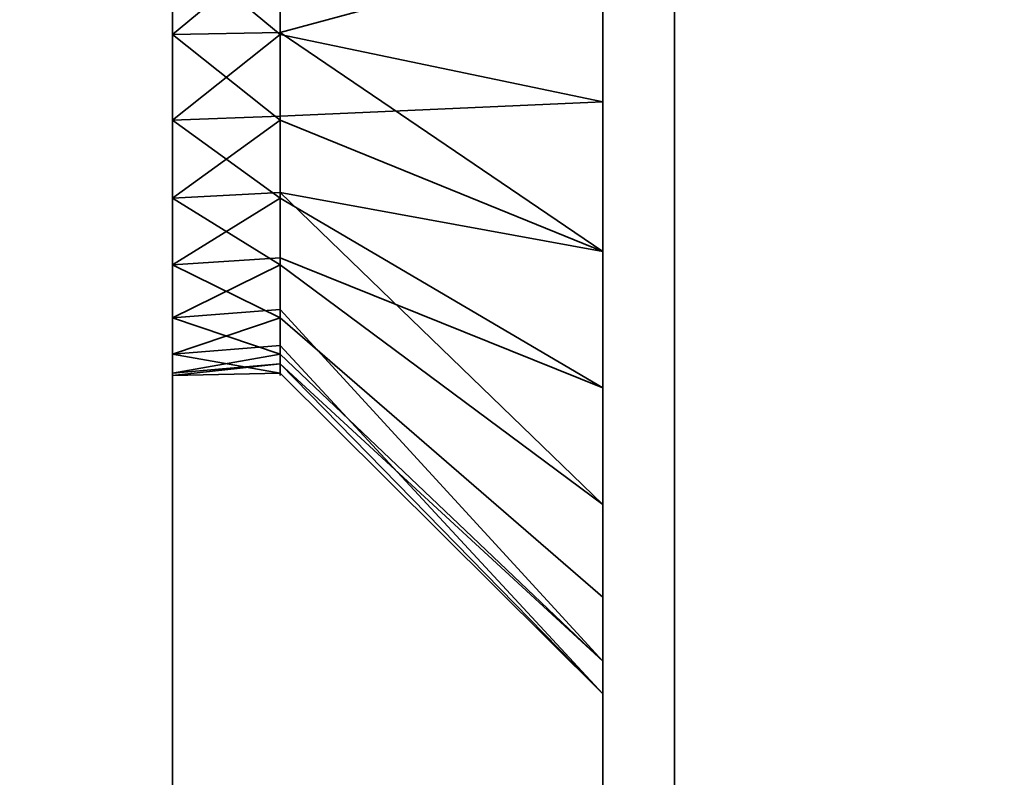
# Model space of a CAD drawing. Header units: millimetres. Extents: x -590 to 3690, y -120 to 127.
# Tile 691 of 903: x 3504.43 to 3511.3, y -42.3 to -37.02. Entities that reach past the tile are written whole.
import ezdxf

# ---------------------------------------------------------------- set-up
doc = ezdxf.new("R2010")
doc.units = ezdxf.units.MM
doc.layers.add('151', color=7, linetype='Continuous', true_color=0xffffff)

# ---------------------------------------------------------------- blocks, each defined once
blk = doc.blocks.new('UG_SURFACE_151')
at = {"layer": '151', "color": 252, "linetype": 'Continuous', "lineweight": 35}
for points in [[(3508.5001, -29.5, 1700), (3508.5001, -49.5, 1700), (3505.5001, -49.5, 1700), (3505.5001, -31.5, 1700)], [(3505.5001, -31.5, 1860), (3505.5001, -49.5, 1860), (3508.5001, -49.5, 1860), (3508.5001, -29.5, 1860)], [(3508.5001, -49.5, 1763), (3508.5001, -29.5, 1763), (3508.5001, -36.5, 1808.75), (3508.5001, -38.6354, 1809.2039)], [(3508.5001, -29.5, 1763), (3508.5001, -49.5, 1763), (3508.5001, -37.5915, 1751.1352), (3508.5001, -36.5, 1751.25)], [(3508.5001, -49.5, 1700), (3508.5001, -29.5, 1700), (3508.5001, -29.5, 1707.8321), (3508.5001, -30.4015, 1708.487)], [(3508.5001, -29.5859, 1852.2474), (3508.5001, -29.5, 1852.2856), (3508.5001, -29.5, 1860), (3508.5001, -49.5, 1860)], [(3508.5001, -49.5, 1860), (3508.5001, -31.0466, 1850.625), (3508.5001, -29.5859, 1852.2474)], [(3508.5001, -30.4015, 1844.4871), (3508.5001, -37.5915, 1819.1353), (3508.5001, -36.5, 1819.25)], [(3508.5001, -30.4015, 1844.4871), (3508.5001, -49.5, 1823), (3508.5001, -39.5859, 1818.2473), (3508.5001, -37.5915, 1819.1353)], [(3508.5001, -49.5, 1823), (3508.5001, -30.4015, 1844.4871), (3508.5001, -31.493, 1846.3776)], [(3508.5001, -49.5, 1700), (3508.5001, -30.4015, 1708.487), (3508.5001, -31.493, 1710.3777)], [(3508.5001, -31.7212, 1848.5488), (3508.5001, -31.0466, 1850.625), (3508.5001, -49.5, 1860)], [(3505.5001, -31.5, 1700), (3505.5001, -49.5, 1700), (3505.5001, -37.1237, 1743.0656), (3505.5001, -35.8763, 1743.0656)], [(3505.5001, -36.5, 1749), (3505.5001, -37.7202, 1748.7407), (3505.5001, -49.5, 1763), (3505.5001, -31.5, 1763)], [(3505.5001, -31.5, 1763), (3505.5001, -49.5, 1763), (3505.5001, -37.1237, 1811.0656), (3505.5001, -35.8763, 1811.0656)], [(3505.5001, -36.5, 1817), (3505.5001, -37.7202, 1816.7406), (3505.5001, -49.5, 1860), (3505.5001, -31.5, 1860)], [(3508.5001, -31.493, 1846.3776), (3508.5001, -31.7212, 1848.5488), (3508.5001, -49.5, 1860), (3508.5001, -49.5, 1823)], [(3508.5001, -31.493, 1710.3777), (3508.5001, -36.5, 1740.75), (3508.5001, -38.6354, 1741.2039), (3508.5001, -49.5, 1700)], [(3505.5001, -35.8763, 1743.0656), (3505.5001, -37.1237, 1743.0656), (3506.2499, -36.5, 1743)], [(3505.5001, -35.8763, 1811.0656), (3505.5001, -37.1237, 1811.0656), (3506.2499, -36.5, 1811)], [(3505.5001, -36.5, 1749), (3506.2499, -36.5, 1749), (3506.2499, -37.1237, 1748.9344)], [(3506.2499, -37.1237, 1748.9344), (3505.5001, -37.7202, 1748.7407), (3505.5001, -36.5, 1749)], [(3505.5001, -37.1237, 1743.0656), (3506.2499, -37.1101, 1743.1297), (3506.2499, -36.5, 1743)], [(3505.5001, -36.5, 1817), (3506.2499, -36.5, 1817), (3506.2499, -37.1237, 1816.9345)], [(3506.2499, -37.1237, 1816.9345), (3505.5001, -37.7202, 1816.7406), (3505.5001, -36.5, 1817)], [(3505.5001, -37.1237, 1811.0656), (3506.2499, -37.1101, 1811.1297), (3506.2499, -36.5, 1811)], [(3508.5001, -36.5, 1751.25), (3508.5001, -37.5915, 1751.1352), (3506.2499, -37.1237, 1748.9344), (3506.2499, -36.5, 1749)], [(3508.5001, -38.6354, 1741.2039), (3508.5001, -36.5, 1740.75), (3506.2499, -36.5, 1743), (3506.2499, -37.1101, 1743.1297)], [(3508.5001, -36.5, 1819.25), (3508.5001, -37.5915, 1819.1353), (3506.2499, -37.1237, 1816.9345), (3506.2499, -36.5, 1817)], [(3508.5001, -38.6354, 1809.2039), (3508.5001, -36.5, 1808.75), (3506.2499, -36.5, 1811), (3506.2499, -37.1101, 1811.1297)], [(3506.2499, -37.7202, 1743.2593), (3506.2499, -37.1101, 1743.1297), (3505.5001, -37.1237, 1743.0656)], [(3506.2499, -37.7202, 1811.2594), (3506.2499, -37.1101, 1811.1297), (3505.5001, -37.1237, 1811.0656)], [(3506.2499, -37.7202, 1743.2593), (3505.5001, -37.1237, 1743.0656), (3505.5001, -38.2634, 1743.573)], [(3506.2499, -37.1237, 1748.9344), (3506.2499, -37.6935, 1748.6807), (3505.5001, -37.7202, 1748.7407)], [(3505.5001, -49.5, 1700), (3505.5001, -38.2634, 1743.573), (3505.5001, -37.1237, 1743.0656)], [(3505.5001, -49.5, 1763), (3505.5001, -38.2634, 1811.5729), (3505.5001, -37.1237, 1811.0656)], [(3505.5001, -37.1237, 1811.0656), (3505.5001, -38.2634, 1811.5729), (3506.2499, -37.7202, 1811.2594)], [(3506.2499, -37.1237, 1816.9345), (3506.2499, -37.6935, 1816.6808), (3505.5001, -37.7202, 1816.7406)], [(3506.2499, -37.1101, 1743.1297), (3506.2499, -37.7202, 1743.2593), (3508.5001, -38.6354, 1741.2039)], [(3506.2499, -37.1101, 1811.1297), (3506.2499, -37.7202, 1811.2594), (3508.5001, -38.6354, 1809.2039)], [(3506.2499, -37.6935, 1748.6807), (3506.2499, -37.1237, 1748.9344), (3508.5001, -37.5915, 1751.1352)], [(3506.2499, -37.6935, 1816.6808), (3506.2499, -37.1237, 1816.9345), (3508.5001, -37.5915, 1819.1353)], [(3508.5001, -37.5915, 1751.1352), (3508.5001, -39.5859, 1750.2474), (3506.2499, -38.2634, 1748.427), (3506.2499, -37.6935, 1748.6807)], [(3508.5001, -37.5915, 1819.1353), (3508.5001, -39.5859, 1818.2473), (3506.2499, -38.2634, 1816.427), (3506.2499, -37.6935, 1816.6808)], [(3508.5001, -49.5, 1763), (3508.5001, -39.5859, 1750.2474), (3508.5001, -37.5915, 1751.1352)], [(3505.5001, -37.7202, 1748.7407), (3506.2499, -37.6935, 1748.6807), (3506.2499, -38.2634, 1748.427)], [(3505.5001, -37.7202, 1816.7406), (3506.2499, -37.6935, 1816.6808), (3506.2499, -38.2634, 1816.427)], [(3506.2499, -38.2634, 1748.427), (3505.5001, -38.7294, 1748.0074), (3505.5001, -37.7202, 1748.7407)], [(3505.5001, -38.2634, 1743.573), (3506.2499, -38.2248, 1743.626), (3506.2499, -37.7202, 1743.2593)], [(3505.5001, -49.5, 1763), (3505.5001, -37.7202, 1748.7407), (3505.5001, -38.7294, 1748.0074)], [(3505.5001, -49.5, 1823), (3505.5001, -49.5, 1860), (3505.5001, -37.7202, 1816.7406), (3505.5001, -38.7294, 1816.0074)], [(3505.5001, -38.7294, 1816.0074), (3505.5001, -37.7202, 1816.7406), (3506.2499, -38.2634, 1816.427)], [(3505.5001, -38.2634, 1811.5729), (3506.2499, -38.2248, 1811.626), (3506.2499, -37.7202, 1811.2594)], [(3508.5001, -38.6354, 1741.2039), (3506.2499, -37.7202, 1743.2593), (3506.2499, -38.2248, 1743.626)], [(3508.5001, -38.6354, 1809.2039), (3506.2499, -37.7202, 1811.2594), (3506.2499, -38.2248, 1811.626)], [(3506.2499, -38.7294, 1743.9926), (3506.2499, -38.2248, 1743.626), (3505.5001, -38.2634, 1743.573)], [(3506.2499, -38.7294, 1811.9926), (3506.2499, -38.2248, 1811.626), (3505.5001, -38.2634, 1811.5729)], [(3506.2499, -38.2248, 1743.626), (3506.2499, -38.7294, 1743.9926), (3508.5001, -40.4015, 1742.4871), (3508.5001, -38.6354, 1741.2039)], [(3506.2499, -38.2248, 1811.626), (3506.2499, -38.7294, 1811.9926), (3508.5001, -40.4015, 1810.487), (3508.5001, -38.6354, 1809.2039)], [(3505.5001, -38.2634, 1743.573), (3505.5001, -39.0981, 1744.5), (3506.2499, -38.7294, 1743.9926)], [(3506.2499, -38.2634, 1748.427), (3506.2499, -38.6807, 1747.9635), (3505.5001, -38.7294, 1748.0074)], [(3505.5001, -49.5, 1700), (3505.5001, -49.5, 1737), (3505.5001, -39.0981, 1744.5), (3505.5001, -38.2634, 1743.573)], [(3505.5001, -49.5, 1763), (3505.5001, -39.0981, 1812.5), (3505.5001, -38.2634, 1811.5729)], [(3506.2499, -38.7294, 1811.9926), (3505.5001, -38.2634, 1811.5729), (3505.5001, -39.0981, 1812.5)], [(3506.2499, -38.2634, 1816.427), (3506.2499, -38.6807, 1815.9635), (3505.5001, -38.7294, 1816.0074)], [(3506.2499, -38.6807, 1747.9635), (3506.2499, -38.2634, 1748.427), (3508.5001, -39.5859, 1750.2474)], [(3506.2499, -38.6807, 1815.9635), (3506.2499, -38.2634, 1816.427), (3508.5001, -39.5859, 1818.2473)], [(3508.5001, -38.6354, 1809.2039), (3508.5001, -40.4015, 1810.487), (3508.5001, -49.5, 1763)], [(3508.5001, -38.6354, 1741.2039), (3508.5001, -40.4015, 1742.4871), (3508.5001, -49.5, 1737), (3508.5001, -49.5, 1700)], [(3505.5001, -38.7294, 1748.0074), (3506.2499, -38.6807, 1747.9635), (3506.2499, -39.0981, 1747.4999)], [(3505.5001, -38.7294, 1816.0074), (3506.2499, -38.6807, 1815.9635), (3506.2499, -39.0981, 1815.5)], [(3508.5001, -39.5859, 1750.2474), (3508.5001, -41.0466, 1748.625), (3506.2499, -39.0981, 1747.4999), (3506.2499, -38.6807, 1747.9635)], [(3508.5001, -39.5859, 1818.2473), (3508.5001, -41.0466, 1816.625), (3506.2499, -39.0981, 1815.5), (3506.2499, -38.6807, 1815.9635)], [(3506.2499, -39.0981, 1747.4999), (3505.5001, -39.3532, 1746.927), (3505.5001, -38.7294, 1748.0074)], [(3505.5001, -39.0981, 1744.5), (3506.2499, -39.0413, 1744.5328), (3506.2499, -38.7294, 1743.9926)], [(3505.5001, -49.5, 1763), (3505.5001, -38.7294, 1748.0074), (3505.5001, -39.3532, 1746.927)], [(3505.5001, -49.5, 1823), (3505.5001, -38.7294, 1816.0074), (3505.5001, -39.3532, 1814.9271)], [(3506.2499, -39.0981, 1815.5), (3505.5001, -39.3532, 1814.9271), (3505.5001, -38.7294, 1816.0074)], [(3505.5001, -39.0981, 1812.5), (3506.2499, -39.0413, 1812.5328), (3506.2499, -38.7294, 1811.9926)], [(3508.5001, -41.493, 1744.3776), (3508.5001, -40.4015, 1742.4871), (3506.2499, -38.7294, 1743.9926), (3506.2499, -39.0413, 1744.5328)], [(3508.5001, -41.493, 1812.3777), (3508.5001, -40.4015, 1810.487), (3506.2499, -38.7294, 1811.9926), (3506.2499, -39.0413, 1812.5328)], [(3506.2499, -39.3532, 1745.073), (3506.2499, -39.0413, 1744.5328), (3505.5001, -39.0981, 1744.5)], [(3506.2499, -39.3532, 1813.0729), (3506.2499, -39.0413, 1812.5328), (3505.5001, -39.0981, 1812.5)], [(3506.2499, -39.0413, 1744.5328), (3506.2499, -39.3532, 1745.073), (3508.5001, -41.493, 1744.3776)], [(3506.2499, -39.0413, 1812.5328), (3506.2499, -39.3532, 1813.0729), (3508.5001, -41.493, 1812.3777)], [(3505.5001, -39.0981, 1744.5), (3505.5001, -39.4836, 1745.6864), (3506.2499, -39.3532, 1745.073)], [(3506.2499, -39.0981, 1747.4999), (3506.2499, -39.2908, 1746.9068), (3505.5001, -39.3532, 1746.927)], [(3505.5001, -39.4836, 1745.6864), (3505.5001, -39.0981, 1744.5), (3505.5001, -49.5, 1737)], [(3505.5001, -39.4836, 1813.6864), (3505.5001, -39.0981, 1812.5), (3505.5001, -49.5, 1763), (3505.5001, -49.5, 1823)], [(3506.2499, -39.3532, 1813.0729), (3505.5001, -39.0981, 1812.5), (3505.5001, -39.4836, 1813.6864)], [(3506.2499, -39.0981, 1815.5), (3506.2499, -39.2908, 1814.9068), (3505.5001, -39.3532, 1814.9271)], [(3506.2499, -39.2908, 1746.9068), (3506.2499, -39.0981, 1747.4999), (3508.5001, -41.0466, 1748.625), (3508.5001, -41.7212, 1746.5488)], [(3506.2499, -39.2908, 1814.9068), (3506.2499, -39.0981, 1815.5), (3508.5001, -41.0466, 1816.625), (3508.5001, -41.7212, 1814.5487)], [(3505.5001, -39.3532, 1746.927), (3506.2499, -39.2908, 1746.9068), (3506.2499, -39.4836, 1746.3136)], [(3505.5001, -39.3532, 1814.9271), (3506.2499, -39.2908, 1814.9068), (3506.2499, -39.4836, 1814.3135)], [(3508.5001, -41.7212, 1746.5488), (3506.2499, -39.4836, 1746.3136), (3506.2499, -39.2908, 1746.9068)], [(3508.5001, -41.7212, 1814.5487), (3506.2499, -39.4836, 1814.3135), (3506.2499, -39.2908, 1814.9068)], [(3506.2499, -39.4836, 1746.3136), (3505.5001, -39.5, 1746.0001), (3505.5001, -39.3532, 1746.927)], [(3505.5001, -39.4836, 1745.6864), (3506.2499, -39.4184, 1745.6933), (3506.2499, -39.3532, 1745.073)], [(3505.5001, -39.3532, 1814.9271), (3505.5001, -39.5, 1814), (3505.5001, -49.5, 1823)], [(3505.5001, -39.3532, 1746.927), (3505.5001, -39.5, 1746.0001), (3505.5001, -49.5, 1737), (3505.5001, -49.5, 1763)], [(3506.2499, -39.4836, 1814.3135), (3505.5001, -39.5, 1814), (3505.5001, -39.3532, 1814.9271)], [(3505.5001, -39.4836, 1813.6864), (3506.2499, -39.4184, 1813.6933), (3506.2499, -39.3532, 1813.0729)], [(3508.5001, -41.493, 1744.3776), (3506.2499, -39.3532, 1745.073), (3506.2499, -39.4184, 1745.6933)], [(3508.5001, -41.493, 1812.3777), (3506.2499, -39.3532, 1813.0729), (3506.2499, -39.4184, 1813.6933)], [(3506.2499, -39.4184, 1745.6933), (3505.5001, -39.4836, 1745.6864), (3505.5001, -39.5, 1746.0001)], [(3505.5001, -39.5, 1746.0001), (3506.2499, -39.4836, 1746.3136), (3506.2499, -39.4184, 1745.6933)], [(3506.2499, -39.4184, 1813.6933), (3505.5001, -39.4836, 1813.6864), (3505.5001, -39.5, 1814)], [(3505.5001, -39.5, 1814), (3506.2499, -39.4836, 1814.3135), (3506.2499, -39.4184, 1813.6933)], [(3506.2499, -39.4184, 1745.6933), (3506.2499, -39.4836, 1746.3136), (3508.5001, -41.7212, 1746.5488), (3508.5001, -41.493, 1744.3776)], [(3506.2499, -39.4184, 1813.6933), (3506.2499, -39.4836, 1814.3135), (3508.5001, -41.7212, 1814.5487), (3508.5001, -41.493, 1812.3777)], [(3505.5001, -49.5, 1737), (3505.5001, -39.5, 1746.0001), (3505.5001, -39.4836, 1745.6864)], [(3505.5001, -49.5, 1823), (3505.5001, -39.5, 1814), (3505.5001, -39.4836, 1813.6864)], [(3508.5001, -49.5, 1823), (3508.5001, -41.0466, 1816.625), (3508.5001, -39.5859, 1818.2473)], [(3508.5001, -49.5, 1763), (3508.5001, -41.0466, 1748.625), (3508.5001, -39.5859, 1750.2474)], [(3508.5001, -49.5, 1763), (3508.5001, -40.4015, 1810.487), (3508.5001, -41.493, 1812.3777)], [(3508.5001, -49.5, 1737), (3508.5001, -40.4015, 1742.4871), (3508.5001, -41.493, 1744.3776)], [(3508.5001, -41.7212, 1814.5487), (3508.5001, -41.0466, 1816.625), (3508.5001, -49.5, 1823)], [(3508.5001, -41.7212, 1746.5488), (3508.5001, -41.0466, 1748.625), (3508.5001, -49.5, 1763), (3508.5001, -49.5, 1737)], [(3508.5001, -41.493, 1812.3777), (3508.5001, -41.7212, 1814.5487), (3508.5001, -49.5, 1823), (3508.5001, -49.5, 1763)], [(3508.5001, -41.493, 1744.3776), (3508.5001, -41.7212, 1746.5488), (3508.5001, -49.5, 1737)]]:
    blk.add_3dface(points, dxfattribs=at)
blk = doc.blocks.new('UG_SURFACE_153')
at = {"layer": '151', "color": 252, "linetype": 'Continuous', "lineweight": 35}
for points in [[(3508.5001, -29.5, 265), (3508.5001, -49.5, 265), (3505.5001, -49.5, 265), (3505.5001, -31.5, 265)], [(3505.5001, -31.5, 425), (3505.5001, -49.5, 425), (3508.5001, -49.5, 425), (3508.5001, -29.5, 425)], [(3508.5001, -36.5, 373.75), (3508.5001, -38.6354, 374.2039), (3508.5001, -49.5, 328), (3508.5001, -29.5, 328)], [(3508.5001, -29.5859, 417.2473), (3508.5001, -29.5, 417.2856), (3508.5001, -29.5, 425), (3508.5001, -49.5, 425)], [(3508.5001, -29.5, 328), (3508.5001, -49.5, 328), (3508.5001, -37.5915, 316.1353), (3508.5001, -36.5, 316.25)], [(3508.5001, -49.5, 265), (3508.5001, -29.5, 265), (3508.5001, -29.5, 272.8321), (3508.5001, -30.4015, 273.4871)], [(3508.5001, -49.5, 425), (3508.5001, -31.0466, 415.625), (3508.5001, -29.5859, 417.2473)], [(3508.5001, -30.4015, 409.4871), (3508.5001, -37.5915, 384.1353), (3508.5001, -36.5, 384.25)], [(3508.5001, -49.5, 425), (3508.5001, -39.5859, 383.2473), (3508.5001, -30.4015, 409.4871), (3508.5001, -31.493, 411.3777)], [(3508.5001, -30.4015, 409.4871), (3508.5001, -39.5859, 383.2473), (3508.5001, -37.5915, 384.1353)], [(3508.5001, -49.5, 265), (3508.5001, -30.4015, 273.4871), (3508.5001, -31.493, 275.3777)], [(3508.5001, -49.5, 425), (3508.5001, -31.7212, 413.5488), (3508.5001, -31.0466, 415.625)], [(3508.5001, -38.6354, 306.2039), (3508.5001, -49.5, 265), (3508.5001, -31.7212, 277.5488), (3508.5001, -31.0466, 279.625)], [(3508.5001, -36.5, 305.75), (3508.5001, -38.6354, 306.2039), (3508.5001, -31.0466, 279.625)], [(3505.5001, -31.5, 265), (3505.5001, -49.5, 265), (3505.5001, -37.1237, 308.0656), (3505.5001, -35.8763, 308.0656)], [(3505.5001, -36.5, 314), (3505.5001, -37.7202, 313.7406), (3505.5001, -49.5, 328), (3505.5001, -31.5, 328)], [(3505.5001, -31.5, 328), (3505.5001, -49.5, 328), (3505.5001, -37.1237, 376.0656), (3505.5001, -35.8763, 376.0656)], [(3505.5001, -36.5, 382), (3505.5001, -37.7202, 381.7406), (3505.5001, -49.5, 425), (3505.5001, -31.5, 425)], [(3508.5001, -31.493, 411.3777), (3508.5001, -31.7212, 413.5488), (3508.5001, -49.5, 425)], [(3508.5001, -31.493, 275.3777), (3508.5001, -31.7212, 277.5488), (3508.5001, -49.5, 265)], [(3506.2499, -36.5, 308), (3505.5001, -35.8763, 308.0656), (3505.5001, -37.1237, 308.0656)], [(3505.5001, -35.8763, 376.0656), (3505.5001, -37.1237, 376.0656), (3506.2499, -36.5, 376)], [(3505.5001, -36.5, 314), (3506.2499, -36.5, 314), (3506.2499, -37.1237, 313.9344)], [(3506.2499, -37.1237, 313.9344), (3505.5001, -37.7202, 313.7406), (3505.5001, -36.5, 314)], [(3505.5001, -37.1237, 308.0656), (3506.2499, -37.1101, 308.1297), (3506.2499, -36.5, 308)], [(3505.5001, -36.5, 382), (3506.2499, -36.5, 382), (3506.2499, -37.1237, 381.9344)], [(3506.2499, -37.1237, 381.9344), (3505.5001, -37.7202, 381.7406), (3505.5001, -36.5, 382)], [(3505.5001, -37.1237, 376.0656), (3506.2499, -37.1101, 376.1297), (3506.2499, -36.5, 376)], [(3508.5001, -36.5, 316.25), (3508.5001, -37.5915, 316.1353), (3506.2499, -37.1237, 313.9344), (3506.2499, -36.5, 314)], [(3508.5001, -36.5, 305.75), (3506.2499, -36.5, 308), (3506.2499, -37.1101, 308.1297)], [(3506.2499, -37.1101, 308.1297), (3506.2499, -37.7202, 308.2594), (3508.5001, -38.6354, 306.2039), (3508.5001, -36.5, 305.75)], [(3508.5001, -36.5, 384.25), (3508.5001, -37.5915, 384.1353), (3506.2499, -37.1237, 381.9344), (3506.2499, -36.5, 382)], [(3508.5001, -36.5, 373.75), (3506.2499, -36.5, 376), (3506.2499, -37.1101, 376.1297)], [(3506.2499, -37.1101, 376.1297), (3506.2499, -37.7202, 376.2594), (3508.5001, -38.6354, 374.2039), (3508.5001, -36.5, 373.75)], [(3506.2499, -37.7202, 308.2594), (3506.2499, -37.1101, 308.1297), (3505.5001, -37.1237, 308.0656)], [(3506.2499, -37.7202, 376.2594), (3506.2499, -37.1101, 376.1297), (3505.5001, -37.1237, 376.0656)], [(3505.5001, -37.1237, 308.0656), (3505.5001, -38.2634, 308.5729), (3506.2499, -37.7202, 308.2594)], [(3506.2499, -37.1237, 313.9344), (3506.2499, -37.6935, 313.6807), (3505.5001, -37.7202, 313.7406)], [(3505.5001, -49.5, 265), (3505.5001, -38.2634, 308.5729), (3505.5001, -37.1237, 308.0656)], [(3505.5001, -49.5, 328), (3505.5001, -38.2634, 376.5729), (3505.5001, -37.1237, 376.0656)], [(3505.5001, -37.1237, 376.0656), (3505.5001, -38.2634, 376.5729), (3506.2499, -37.7202, 376.2594)], [(3506.2499, -37.1237, 381.9344), (3506.2499, -37.6935, 381.6808), (3505.5001, -37.7202, 381.7406)], [(3506.2499, -37.6935, 313.6807), (3506.2499, -37.1237, 313.9344), (3508.5001, -37.5915, 316.1353)], [(3506.2499, -37.6935, 381.6808), (3506.2499, -37.1237, 381.9344), (3508.5001, -37.5915, 384.1353)], [(3508.5001, -37.5915, 316.1353), (3508.5001, -39.5859, 315.2473), (3506.2499, -38.2634, 313.4271), (3506.2499, -37.6935, 313.6807)], [(3508.5001, -37.5915, 384.1353), (3508.5001, -39.5859, 383.2473), (3506.2499, -38.2634, 381.427), (3506.2499, -37.6935, 381.6808)], [(3508.5001, -49.5, 328), (3508.5001, -39.5859, 315.2473), (3508.5001, -37.5915, 316.1353)], [(3505.5001, -37.7202, 313.7406), (3506.2499, -37.6935, 313.6807), (3506.2499, -38.2634, 313.4271)], [(3505.5001, -37.7202, 381.7406), (3506.2499, -37.6935, 381.6808), (3506.2499, -38.2634, 381.427)], [(3506.2499, -38.2634, 313.4271), (3505.5001, -38.7294, 313.0074), (3505.5001, -37.7202, 313.7406)], [(3505.5001, -38.2634, 308.5729), (3506.2499, -38.2248, 308.626), (3506.2499, -37.7202, 308.2594)], [(3505.5001, -49.5, 328), (3505.5001, -37.7202, 313.7406), (3505.5001, -38.7294, 313.0074)], [(3505.5001, -49.5, 388), (3505.5001, -49.5, 425), (3505.5001, -37.7202, 381.7406), (3505.5001, -38.7294, 381.0074)], [(3505.5001, -38.7294, 381.0074), (3505.5001, -37.7202, 381.7406), (3506.2499, -38.2634, 381.427)], [(3505.5001, -38.2634, 376.5729), (3506.2499, -38.2248, 376.626), (3506.2499, -37.7202, 376.2594)], [(3508.5001, -40.4015, 307.4871), (3508.5001, -38.6354, 306.2039), (3506.2499, -37.7202, 308.2594), (3506.2499, -38.2248, 308.626)], [(3508.5001, -40.4015, 375.4871), (3508.5001, -38.6354, 374.2039), (3506.2499, -37.7202, 376.2594), (3506.2499, -38.2248, 376.626)], [(3506.2499, -38.7294, 308.9926), (3506.2499, -38.2248, 308.626), (3505.5001, -38.2634, 308.5729)], [(3506.2499, -38.7294, 376.9926), (3506.2499, -38.2248, 376.626), (3505.5001, -38.2634, 376.5729)], [(3506.2499, -38.2248, 308.626), (3506.2499, -38.7294, 308.9926), (3508.5001, -40.4015, 307.4871)], [(3506.2499, -38.2248, 376.626), (3506.2499, -38.7294, 376.9926), (3508.5001, -40.4015, 375.4871)], [(3505.5001, -38.2634, 308.5729), (3505.5001, -39.0981, 309.5), (3506.2499, -38.7294, 308.9926)], [(3506.2499, -38.2634, 313.4271), (3506.2499, -38.6807, 312.9635), (3505.5001, -38.7294, 313.0074)], [(3505.5001, -39.0981, 309.5), (3505.5001, -38.2634, 308.5729), (3505.5001, -49.5, 265), (3505.5001, -49.5, 302)], [(3505.5001, -39.0981, 377.5), (3505.5001, -38.2634, 376.5729), (3505.5001, -49.5, 328)], [(3506.2499, -38.7294, 376.9926), (3505.5001, -38.2634, 376.5729), (3505.5001, -39.0981, 377.5)], [(3506.2499, -38.2634, 381.427), (3506.2499, -38.6807, 380.9635), (3505.5001, -38.7294, 381.0074)], [(3506.2499, -38.6807, 312.9635), (3506.2499, -38.2634, 313.4271), (3508.5001, -39.5859, 315.2473)], [(3506.2499, -38.6807, 380.9635), (3506.2499, -38.2634, 381.427), (3508.5001, -39.5859, 383.2473)], [(3508.5001, -49.5, 328), (3508.5001, -38.6354, 374.2039), (3508.5001, -40.4015, 375.4871)], [(3508.5001, -49.5, 302), (3508.5001, -49.5, 265), (3508.5001, -38.6354, 306.2039), (3508.5001, -40.4015, 307.4871)], [(3505.5001, -38.7294, 313.0074), (3506.2499, -38.6807, 312.9635), (3506.2499, -39.0981, 312.5)], [(3505.5001, -38.7294, 381.0074), (3506.2499, -38.6807, 380.9635), (3506.2499, -39.0981, 380.5)], [(3508.5001, -39.5859, 315.2473), (3508.5001, -41.0466, 313.625), (3506.2499, -39.0981, 312.5), (3506.2499, -38.6807, 312.9635)], [(3508.5001, -39.5859, 383.2473), (3508.5001, -41.0466, 381.625), (3506.2499, -39.0981, 380.5), (3506.2499, -38.6807, 380.9635)], [(3505.5001, -39.3532, 311.9271), (3505.5001, -38.7294, 313.0074), (3506.2499, -39.0981, 312.5)], [(3505.5001, -39.0981, 309.5), (3506.2499, -39.0413, 309.5328), (3506.2499, -38.7294, 308.9926)], [(3505.5001, -49.5, 328), (3505.5001, -38.7294, 313.0074), (3505.5001, -39.3532, 311.9271)], [(3505.5001, -49.5, 388), (3505.5001, -38.7294, 381.0074), (3505.5001, -39.3532, 379.927)], [(3506.2499, -39.0981, 380.5), (3505.5001, -39.3532, 379.927), (3505.5001, -38.7294, 381.0074)], [(3505.5001, -39.0981, 377.5), (3506.2499, -39.0413, 377.5328), (3506.2499, -38.7294, 376.9926)], [(3508.5001, -41.493, 309.3777), (3508.5001, -40.4015, 307.4871), (3506.2499, -38.7294, 308.9926), (3506.2499, -39.0413, 309.5328)], [(3508.5001, -41.493, 377.3777), (3508.5001, -40.4015, 375.4871), (3506.2499, -38.7294, 376.9926), (3506.2499, -39.0413, 377.5328)], [(3506.2499, -39.3532, 310.073), (3506.2499, -39.0413, 309.5328), (3505.5001, -39.0981, 309.5)], [(3506.2499, -39.3532, 378.0729), (3506.2499, -39.0413, 377.5328), (3505.5001, -39.0981, 377.5)], [(3506.2499, -39.0413, 309.5328), (3506.2499, -39.3532, 310.073), (3508.5001, -41.493, 309.3777)], [(3506.2499, -39.0413, 377.5328), (3506.2499, -39.3532, 378.0729), (3508.5001, -41.493, 377.3777)], [(3506.2499, -39.3532, 310.073), (3505.5001, -39.0981, 309.5), (3505.5001, -39.4836, 310.6864)], [(3506.2499, -39.0981, 312.5), (3506.2499, -39.2908, 311.9068), (3505.5001, -39.3532, 311.9271)], [(3505.5001, -39.4836, 310.6864), (3505.5001, -39.0981, 309.5), (3505.5001, -49.5, 302)], [(3505.5001, -39.4836, 378.6864), (3505.5001, -39.0981, 377.5), (3505.5001, -49.5, 328), (3505.5001, -49.5, 388)], [(3505.5001, -39.0981, 377.5), (3505.5001, -39.4836, 378.6864), (3506.2499, -39.3532, 378.0729)], [(3506.2499, -39.0981, 380.5), (3506.2499, -39.2908, 379.9068), (3505.5001, -39.3532, 379.927)], [(3506.2499, -39.2908, 311.9068), (3506.2499, -39.0981, 312.5), (3508.5001, -41.0466, 313.625), (3508.5001, -41.7212, 311.5488)], [(3506.2499, -39.2908, 379.9068), (3506.2499, -39.0981, 380.5), (3508.5001, -41.0466, 381.625), (3508.5001, -41.7212, 379.5488)], [(3505.5001, -39.3532, 311.9271), (3506.2499, -39.2908, 311.9068), (3506.2499, -39.4836, 311.3136)], [(3505.5001, -39.3532, 379.927), (3506.2499, -39.2908, 379.9068), (3506.2499, -39.4836, 379.3136)], [(3508.5001, -41.7212, 311.5488), (3506.2499, -39.4836, 311.3136), (3506.2499, -39.2908, 311.9068)], [(3508.5001, -41.7212, 379.5488), (3506.2499, -39.4836, 379.3136), (3506.2499, -39.2908, 379.9068)], [(3506.2499, -39.4836, 311.3136), (3505.5001, -39.5, 311), (3505.5001, -39.3532, 311.9271)], [(3505.5001, -39.4836, 310.6864), (3506.2499, -39.4184, 310.6933), (3506.2499, -39.3532, 310.073)], [(3505.5001, -39.3532, 379.927), (3505.5001, -39.5, 379), (3505.5001, -49.5, 388)], [(3505.5001, -39.3532, 311.9271), (3505.5001, -39.5, 311), (3505.5001, -49.5, 302), (3505.5001, -49.5, 328)], [(3506.2499, -39.4836, 379.3136), (3505.5001, -39.5, 379), (3505.5001, -39.3532, 379.927)], [(3505.5001, -39.4836, 378.6864), (3506.2499, -39.4184, 378.6933), (3506.2499, -39.3532, 378.0729)], [(3508.5001, -41.7212, 311.5488), (3508.5001, -41.493, 309.3777), (3506.2499, -39.3532, 310.073), (3506.2499, -39.4184, 310.6933)], [(3508.5001, -41.7212, 379.5488), (3508.5001, -41.493, 377.3777), (3506.2499, -39.3532, 378.0729), (3506.2499, -39.4184, 378.6933)], [(3506.2499, -39.4184, 310.6933), (3505.5001, -39.4836, 310.6864), (3505.5001, -39.5, 311)], [(3505.5001, -39.5, 311), (3506.2499, -39.4836, 311.3136), (3506.2499, -39.4184, 310.6933)], [(3506.2499, -39.4184, 378.6933), (3505.5001, -39.4836, 378.6864), (3505.5001, -39.5, 379)], [(3505.5001, -39.5, 379), (3506.2499, -39.4836, 379.3136), (3506.2499, -39.4184, 378.6933)], [(3506.2499, -39.4184, 310.6933), (3506.2499, -39.4836, 311.3136), (3508.5001, -41.7212, 311.5488)], [(3506.2499, -39.4184, 378.6933), (3506.2499, -39.4836, 379.3136), (3508.5001, -41.7212, 379.5488)], [(3505.5001, -49.5, 302), (3505.5001, -39.5, 311), (3505.5001, -39.4836, 310.6864)], [(3505.5001, -49.5, 388), (3505.5001, -39.5, 379), (3505.5001, -39.4836, 378.6864)], [(3508.5001, -41.0466, 381.625), (3508.5001, -39.5859, 383.2473), (3508.5001, -49.5, 425), (3508.5001, -49.5, 388)], [(3508.5001, -41.0466, 313.625), (3508.5001, -39.5859, 315.2473), (3508.5001, -49.5, 328)], [(3508.5001, -49.5, 328), (3508.5001, -40.4015, 375.4871), (3508.5001, -41.493, 377.3777)], [(3508.5001, -49.5, 302), (3508.5001, -40.4015, 307.4871), (3508.5001, -41.493, 309.3777)], [(3508.5001, -49.5, 388), (3508.5001, -41.7212, 379.5488), (3508.5001, -41.0466, 381.625)], [(3508.5001, -49.5, 328), (3508.5001, -49.5, 302), (3508.5001, -41.7212, 311.5488), (3508.5001, -41.0466, 313.625)], [(3508.5001, -41.493, 377.3777), (3508.5001, -41.7212, 379.5488), (3508.5001, -49.5, 388), (3508.5001, -49.5, 328)], [(3508.5001, -41.493, 309.3777), (3508.5001, -41.7212, 311.5488), (3508.5001, -49.5, 302)]]:
    blk.add_3dface(points, dxfattribs=at)
blk = doc.blocks.new('UG_SURFACE_155')
at = {"layer": '151', "color": 43, "linetype": 'Continuous', "lineweight": 35}
for points in [[(2490.9999, 0, 2017), (2490.9999, -49, 2017), (3509.0001, -49, 2017), (3509.0001, 0, 2017)], [(3509.0001, 0, 2017), (3509.0001, -49, 2017), (3509.0001, -32, 27), (3509.0001, -22, 27)], [(2490.9999, -47), (2490.9999, -2), (3509.0001, -2), (3509.0001, -47)], [(3509.0001, -47), (3509.0001, -2), (3509.0001, -22.5, 14), (3509.0001, -31.5, 14)], [(3509.0001, -49, 2), (3509.0001, -47), (3509.0001, -31.5, 14), (3509.0001, -31.5, 24)], [(3509.0001, -31.5, 24), (3509.0001, -32, 25), (3509.0001, -49, 2)], [(3509.0001, -32, 25), (3509.0001, -32, 27), (3509.0001, -49, 2017), (3509.0001, -49, 2)]]:
    blk.add_3dface(points, dxfattribs=at)
blk = doc.blocks.new('UG_SURFACE_206')
at = {"layer": '151', "color": 41, "linetype": 'Continuous', "lineweight": 35}
for points in [[(3587.75, -50, 2096.2501), (3587.75, -35, 2096.2501), (2412.25, -35, 2096.2501), (2412.25, -50, 2096.2501)], [(3517.75, -35, 2026.2499), (3517.75, -50, 2026.2499), (2482.25, -50, 2026.2499), (2482.25, -35, 2026.2499)]]:
    blk.add_3dface(points, dxfattribs=at)
blk = doc.blocks.new('UG_SURFACE_207')
at = {"layer": '151', "color": 14, "linetype": 'Continuous', "lineweight": 35}
for points in [[(3592.7501, -47, 2101.2499), (3592.7501, -31.25, 2101.2499), (2407.2499, -31.25, 2101.2499), (2407.2499, -47, 2101.2499)], [(2412.25, -31.25, 2096.2501), (3587.75, -31.25, 2096.2501), (3587.75, -50, 2096.2501), (2412.25, -50, 2096.2501)]]:
    blk.add_3dface(points, dxfattribs=at)
blk = doc.blocks.new('UG_SURFACE_208')
at = {"layer": '151', "color": 14, "linetype": 'Continuous', "lineweight": 35}
for points in [[(3512.7499, 11.25, 2021.25), (3512.7499, -47, 2021.25), (2487.2501, -47, 2021.25), (2487.2501, 11.25, 2021.25)], [(3517.75, -50, 2026.2499), (3517.75, -35, 2026.2499), (2482.25, -35, 2026.2499), (2482.25, -50, 2026.2499)]]:
    blk.add_3dface(points, dxfattribs=at)
blk = doc.blocks.new('UG_SURFACE_209')
at = {"layer": '151', "color": 7, "linetype": 'Continuous', "lineweight": 35}
for points in [[(2487.2501, 11, 2021.25), (2487.2501, -47, 2021.25), (3512.7499, -47, 2021.25), (3512.7499, 11, 2021.25)], [(3512.5, 11, 2020.9999), (3512.5, -47, 2020.9999), (2487.5, -47, 2020.9999), (2487.5, 11, 2020.9999)], [(3592.9999, -47, 2101.5), (3592.9999, -31.25, 2101.5), (2407.0001, -31.25, 2101.5), (2407.0001, -47, 2101.5)], [(2407.2499, -31.25, 2101.2499), (3592.7501, -31.25, 2101.2499), (3274.75, -47, 2101.2499), (2476.7499, -47, 2101.2499)], [(3592.7501, -31.25, 2101.2499), (3592.7501, -47, 2101.2499), (3274.75, -47, 2101.2499)]]:
    blk.add_3dface(points, dxfattribs=at)

msp = doc.modelspace()

# ---------------------------------------------------------------- linework, layer by layer
at = {"layer": '151', "color": 252, "linetype": 'Continuous', "lineweight": -3, "true_color": 0x939598}
for p, q in [((3509, 0, 2017), (3509, -49, 2017)), ((3509, -2), (3509, -47)), ((3505.5, -26.5, 1700), (3505.5, -49.5, 1700)), ((3505.5, -26.5, 1860), (3505.5, -49.5, 1860)), ((3505.5, -26.5, 425), (3505.5, -49.5, 425)), ((3505.5, -26.5, 265), (3505.5, -49.5, 265)), ((3508.5, -26.5, 1700), (3508.5, -49.5, 1700)), ((3508.5, -26.5, 1860), (3508.5, -49.5, 1860)), ((3508.5, -26.5, 425), (3508.5, -49.5, 425)), ((3508.5, -26.5, 265), (3508.5, -49.5, 265))]:
    msp.add_line(p, q, dxfattribs=at)
at = {"layer": '151', "color": 252, "linetype": 'Continuous', "lineweight": -3, "true_color": 0x939598, "extrusion": (-1, 0, 0)}
for centre, radius in [((36.5, 1746, -3508.5), 5.25), ((36.5, 1814, -3508.5), 5.25), ((36.5, 379, -3508.5), 5.25), ((36.5, 311, -3508.5), 5.25), ((36.5, 1814, -3505.5), 3), ((36.5, 1746, -3505.5), 3), ((36.5, 311, -3505.5), 3), ((36.5, 379, -3505.5), 3)]:
    msp.add_circle(centre, radius, dxfattribs=at)
at = {"layer": '151', "color": 252, "linetype": 'Continuous', "lineweight": -3, "true_color": 0x939598, "extrusion": (1, 0, 0)}
for centre in [(-36.5, 1746, 3506.25), (-36.5, 1814, 3506.25), (-36.5, 379, 3506.25), (-36.5, 311, 3506.25)]:
    msp.add_circle(centre, 3, dxfattribs=at)

# ---------------------------------------------------------------- block references
at = {"layer": '151', "color": 252, "linetype": 'Continuous', "lineweight": -3, "true_color": 0x939598}
for name in ['UG_SURFACE_155', 'UG_SURFACE_208', 'UG_SURFACE_209', 'UG_SURFACE_151', 'UG_SURFACE_153', 'UG_SURFACE_207', 'UG_SURFACE_206']:
    msp.add_blockref(name, (0, 0), dxfattribs=at)

doc.saveas('drawing.dxf')
